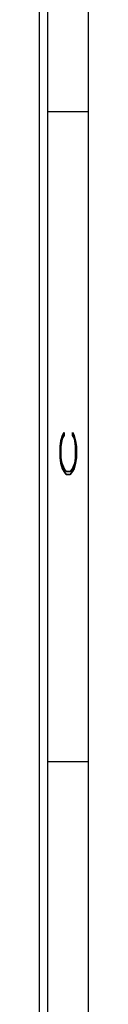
# Model space of a CAD drawing. Header units: inches. Extents: x 1802 to 2468, y -208 to -72.
# Tile 515 of 595: x 2352.252 to 2352.552, y -176.59 to -170.533. Entities that reach past the tile are written whole.
import ezdxf

# ---------------------------------------------------------------- set-up
doc = ezdxf.new("R2010")
doc.units = ezdxf.units.IN
doc.header["$LTSCALE"] = 0.5
doc.header["$MEASUREMENT"] = 0
doc.layers.add('SID-M-D', color=42, linetype='Continuous')
doc.layers.add('SID-M-S', color=105, linetype='Continuous')
doc.styles.add('R', font='ROMAND.SHX')

# ---------------------------------------------------------------- blocks, each defined once
blk = doc.blocks.new('*U9')
at = {"layer": 'SID-M-S'}
for p, q in [((0.2499999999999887, 6.661338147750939e-16), (0.2499999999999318, 21.99999999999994)), ((0.3, 6.661338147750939e-16), (0.299999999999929, 21.99999999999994)), ((0.55, 6.661338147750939e-16), (0.549999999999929, 21.99999999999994)), ((0.2999999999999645, 10.99999999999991), (0.5499999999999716, 10.99999999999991)), ((0.2999999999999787, 6.999999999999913), (0.5499999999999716, 6.999999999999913))]:
    blk.add_line(p, q, dxfattribs=at)
at = {"layer": 'SID-M-D', "style": 'R', "width": 4}
blk.add_text('C', height=0.09999999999, rotation=90, dxfattribs=at).set_placement((0.4762159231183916, 8.715113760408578))

msp = doc.modelspace()

# ---------------------------------------------------------------- block references
at = {"layer": 'SID-M-D'}
msp.add_blockref('*U9', (2352.001825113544, -182.09684881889), dxfattribs=at)

doc.saveas('drawing.dxf')
